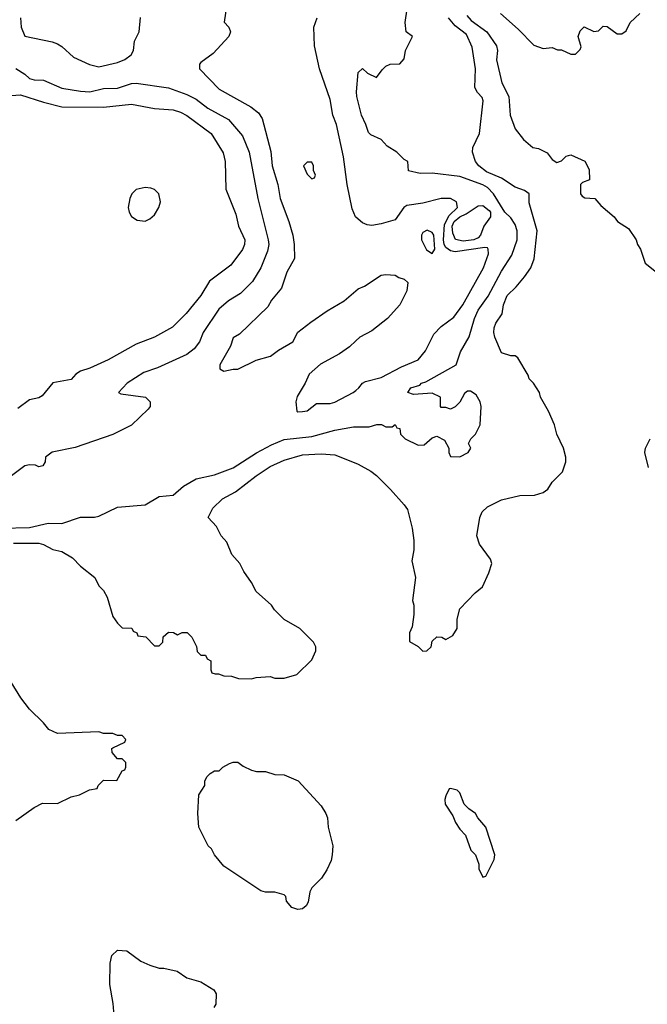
# Model space of a CAD drawing. Header units: inches. Extents: x 1793402 to 1900366, y 320852 to 470679.
# Tile 524 of 604: x 1868547 to 1871261, y 411604 to 415863. Entities that reach past the tile are written whole.
import ezdxf

# ---------------------------------------------------------------- set-up
doc = ezdxf.new("R2010")
doc.units = ezdxf.units.IN
doc.header["$MEASUREMENT"] = 0
doc.layers.add('B8461', color=7, linetype='Continuous')
doc.layers.add('B8471', color=7, linetype='Continuous')

msp = doc.modelspace()

# ---------------------------------------------------------------- linework, layer by layer
at = {"layer": 'B8461', "color": 4}
for points, elevation in [([(1869442, 415930), (1869431.6, 415851.6), (1869451.3, 415830), (1869458, 415810), (1869451.3, 415790), (1869383.6, 415716.4), (1869330, 415678), (1869324.7, 415670), (1869324.7, 415650), (1869410, 415562.8), (1869545.8, 415485.8), (1869579.3, 415459.3), (1869595.9, 415435.9), (1869632.5, 415292.5), (1869639.3, 415230), (1869663, 415150), (1869673, 415090), (1869710.6, 414990), (1869727.7, 414930), (1869734, 414890), (1869734.8, 414830), (1869702.8, 414770), (1869679.1, 414700.9), (1869636, 414650), (1869619.8, 414620.2), (1869496.9, 414503.1), (1869470, 414486), (1869458, 414450), (1869412, 414370), (1869412.7, 414352.7), (1869430, 414342), (1869470, 414351.3), (1869490, 414351.3), (1869569.4, 414390.6), (1869632.1, 414407.9), (1869666.3, 414433.7), (1869728.7, 414470), (1869749.3, 414510.7), (1869806, 414554), (1869876.5, 414603.5), (1869950, 414646), (1870000, 414689.3)], 272), ([(1868550.3, 415870.3), (1868553.4, 415830), (1868570, 415790.7), (1868687.5, 415767.5), (1868710, 415758.8), (1868730, 415746), (1868779.9, 415699.9), (1868848.3, 415668.3), (1868890, 415659.1), (1868970, 415678), (1869002, 415690), (1869029, 415710), (1869039, 415730), (1869044, 415770), (1869064, 415810), (1869070, 415872)], 272), ([(1870000, 415009.2), (1869999, 415010), (1869984.5, 415044.5), (1869963.7, 415150), (1869947, 415270), (1869917, 415410), (1869900.9, 415450), (1869890, 415518), (1869842.7, 415650), (1869821.2, 415750), (1869819, 415830), (1869834, 415870)], 272), ([(1868530, 415651.3), (1868570, 415626.4), (1868590, 415608), (1868610, 415602), (1868650, 415600.7), (1868730, 415566), (1868810, 415553), (1868850, 415550.4), (1868910, 415565.5), (1868970, 415566.4), (1869030, 415586.4), (1869050, 415588.4), (1869190, 415568), (1869270, 415538.4), (1869310, 415518.4), (1869360.6, 415480.6), (1869450.3, 415430.3), (1869510, 415361), (1869539.3, 415290), (1869577.1, 415090), (1869621.6, 414910), (1869624.4, 414890), (1869618.3, 414861.7), (1869590, 414788.7), (1869554, 414730), (1869502, 414678), (1869450, 414646), (1869408, 414610), (1869340.7, 414510), (1869324, 414470), (1869300.9, 414439.1), (1869270, 414415.1), (1869142.8, 414357.2), (1869083.9, 414336.1), (1869011.3, 414290), (1868974, 414250), (1868984.7, 414244.7), (1869090.6, 414230.6), (1869111.3, 414210), (1869111.3, 414190), (1869102, 414178), (1869030, 414109.2), (1868950, 414069.2), (1868787.1, 414012.9), (1868688.1, 413991.9), (1868658.8, 413970), (1868657.3, 413950), (1868646.8, 413933.2), (1868630, 413929.4), (1868615.9, 413935.9), (1868590, 413938), (1868570, 413932.7), (1868511.3, 413890)], 268), ([(1868490, 415534), (1868550, 415538), (1868650, 415506), (1868730, 415486.4), (1868910, 415484.9), (1869030, 415497.1), (1869130, 415479.1), (1869210, 415473), (1869242.8, 415462.8), (1869270, 415447.7), (1869374.8, 415370), (1869427.1, 415287.1), (1869434.8, 415250), (1869438, 415130), (1869481.1, 415021.1), (1869493.4, 414970), (1869520.7, 414910), (1869518.8, 414890), (1869510, 414868.7), (1869459.3, 414800.7), (1869367.9, 414732.1), (1869330.5, 414669.5), (1869267.5, 414592.5), (1869207.5, 414532.5), (1869130, 414489.2), (1869050, 414459.3), (1868930, 414392), (1868850, 414355.1), (1868810, 414342.7), (1868790.5, 414329.5), (1868770, 414306), (1868690, 414292.3), (1868644.7, 414235.3), (1868630, 414226.6), (1868590, 414218), (1868538.5, 414181.5)], 264), ([(1870000, 414473.1), (1869972.7, 414447.3), (1869930, 414417.2), (1869847.5, 414372.5), (1869798, 414330), (1869782, 414290), (1869747.1, 414232.9), (1869741, 414210), (1869744.7, 414170), (1869750, 414166), (1869770, 414167.3), (1869790, 414171), (1869830, 414202.8), (1869890, 414202), (1869910, 414208.5), (1869989, 414250), (1870000, 414259.1)], 272), ([(1868470, 413663), (1868590, 413666.4), (1868670, 413685.5), (1868730, 413684), (1868810, 413710.6), (1868870, 413711), (1868890, 413716), (1868970, 413754), (1869090, 413764), (1869150, 413801), (1869210, 413806), (1869254.8, 413845.2), (1869310, 413876.3), (1869390, 413894), (1869470, 413924.9), (1869571.1, 413988.9), (1869636.2, 414023.8), (1869690, 414046.4), (1869810, 414059.5), (1869910, 414087.7), (1869990, 414101), (1870000, 414101.1)], 268), ([(1868521, 413599), (1868630, 413598.4), (1868650, 413593), (1868690, 413570.6), (1868730, 413562.8), (1868775.2, 413535.2), (1868810, 413498.8), (1868872, 413450), (1868890, 413414), (1868910, 413394), (1868925.4, 413365.4), (1868950, 413282), (1868970, 413252), (1868990, 413232), (1869031.6, 413231.6), (1869038, 413218), (1869054, 413210), (1869058, 413198), (1869092.7, 413192.7), (1869130, 413154), (1869150, 413154), (1869158, 413162), (1869166, 413170), (1869167.3, 413192.7), (1869190, 413214), (1869211.6, 413211.6), (1869230, 413202), (1869250, 413212), (1869271.6, 413211.6), (1869291.6, 413191.6), (1869311.6, 413151.6), (1869314, 413130), (1869330, 413114), (1869350, 413114), (1869358, 413098), (1869374, 413090), (1869374, 413050), (1869378, 413038), (1869392.7, 413032.7), (1869407.3, 413032.7), (1869430, 413024.7), (1869463.6, 413023.6), (1869492.7, 413012.7), (1869550, 413012), (1869570, 413018), (1869630, 413022), (1869650, 413014), (1869690, 413014), (1869746, 413030), (1869810, 413094), (1869827.3, 413132.7), (1869828, 413150), (1869818, 413170), (1869758, 413230), (1869690, 413268), (1869648.7, 413310), (1869635.3, 413330), (1869569.3, 413389.3), (1869550, 413428), (1869515.5, 413475.5), (1869499, 413510), (1869464, 413550), (1869443.1, 413603.1), (1869418, 413630), (1869398, 413670), (1869362, 413710), (1869382, 413750), (1869424, 413790), (1869480.1, 413819.9), (1869569, 413890), (1869630, 413930.6), (1869690, 413957.3), (1869770, 413980.5), (1869850, 413985.5), (1869910, 413980.5), (1870000, 413944.6)], 264), ([(1868530, 412399.1), (1868610, 412454.8), (1868646.3, 412473.7), (1868710, 412472), (1868770, 412502), (1868806, 412510), (1868848.4, 412531.6), (1868882, 412538), (1868886, 412550), (1868910, 412574), (1868967.3, 412572.7), (1868990, 412614), (1869002, 412618), (1869006, 412630), (1869006, 412650), (1868990, 412666), (1868970, 412666), (1868947.3, 412692.7), (1868946, 412710), (1868950, 412714), (1869002, 412738), (1869006, 412750), (1868990, 412766), (1868970, 412766), (1868950, 412775.3), (1868910, 412775.3), (1868890, 412782), (1868710, 412775.3), (1868672.9, 412792.9), (1868650, 412822), (1868590, 412881.2), (1868552, 412930), (1868510, 412998)], 264), ([(1868955.3, 411555.3), (1868951.9, 411608.1), (1868936.2, 411690), (1868938, 411782), (1868945.2, 411814.8), (1868970, 411838), (1869010, 411834.8), (1869070.5, 411790.5), (1869110, 411774), (1869150, 411760.7), (1869170, 411760.7), (1869227.9, 411747.9), (1869270, 411718.8), (1869330, 411701), (1869386.7, 411666.7), (1869397.1, 411650), (1869394.9, 411605.1), (1869386, 411590)], 256)]:
    msp.add_lwpolyline(points, dxfattribs=dict(at, elevation=elevation))
for points, elevation in [([(1869810, 415246), (1869790, 415246), (1869774, 415230), (1869790, 415194), (1869810, 415174), (1869822, 415178), (1869826, 415190), (1869818, 415210), (1869818, 415230)], 276), ([(1869090, 415137.2), (1869050, 415128.7), (1869031.3, 415110), (1869022.8, 415090), (1869016, 415050), (1869021, 415030), (1869030.9, 415010.9), (1869055.3, 414995.3), (1869088.9, 414991.1), (1869110, 415001), (1869130, 415018), (1869148.7, 415050), (1869155.3, 415075.3), (1869148.7, 415110), (1869130, 415128.7), (1869113.6, 415133.6)], 264), ([(1869750, 412014), (1869723.1, 412023.1), (1869701.2, 412050), (1869698, 412070), (1869690, 412078), (1869650, 412088.7), (1869610, 412088.7), (1869590, 412095.3), (1869430, 412202), (1869389, 412250), (1869376, 412276), (1869362, 412290), (1869322, 412370), (1869318, 412430), (1869322, 412510), (1869348, 412550), (1869348, 412570), (1869358, 412590), (1869370, 412602), (1869390, 412614), (1869410, 412614), (1869426, 412630), (1869454.6, 412645.4), (1869470, 412651), (1869490, 412651), (1869513.7, 412633.7), (1869550, 412616), (1869571.1, 412611.1), (1869610, 412611), (1869650, 412598), (1869690, 412596), (1869751.3, 412570), (1869850, 412462), (1869871.3, 412430), (1869878, 412410), (1869881, 412370), (1869901, 412290), (1869898.8, 412250), (1869893.7, 412226.3), (1869874.4, 412185.6), (1869852, 412150), (1869810, 412108), (1869801, 412090), (1869794, 412046), (1869786, 412030), (1869770, 412016.9)], 256)]:
    msp.add_lwpolyline(points, close=True, dxfattribs=dict(at, elevation=elevation))
at = {"layer": 'B8471', "color": 4}
for points, elevation in [([(1870000, 414101.1), (1870058, 414102), (1870091.6, 414111.6), (1870111.6, 414111.6), (1870130, 414102), (1870158, 414102), (1870170, 414112), (1870178, 414098), (1870190, 414094), (1870194, 414070), (1870214, 414050), (1870270, 414022), (1870296.4, 414023.6), (1870330, 414054), (1870350, 414062), (1870383.6, 414043.6), (1870402, 414010), (1870402, 413990), (1870410, 413974), (1870450, 413972), (1870486, 413990), (1870498, 414010), (1870488, 414030), (1870498, 414050), (1870518, 414070), (1870538, 414110), (1870542, 414190), (1870538, 414210), (1870520.4, 414240.4), (1870496.4, 414256.4), (1870483.6, 414256.4), (1870470, 414246), (1870450, 414208), (1870430, 414188), (1870410, 414178), (1870390, 414186), (1870370, 414186), (1870366, 414190), (1870366, 414230), (1870330, 414248), (1870250, 414242), (1870226, 414250), (1870238, 414270), (1870277.5, 414282.5), (1870284, 414290), (1870303.3, 414296.7), (1870434, 414370), (1870453.6, 414426.4), (1870490, 414491.3), (1870514, 414570), (1870530, 414606.8), (1870572.5, 414667.5), (1870630, 414774.8), (1870675.6, 414844.4), (1870698.4, 414910), (1870697.6, 414950), (1870690, 414977.2), (1870670, 415006), (1870645.2, 415030), (1870596.2, 415110), (1870570, 415136.9), (1870550, 415148.2), (1870450, 415184.2), (1870330, 415199.3), (1870278, 415198), (1870228.4, 415208.4), (1870226, 415250), (1870210, 415258), (1870178, 415290), (1870136, 415316), (1870110, 415344), (1870064.7, 415364.7), (1870054.6, 415374.6), (1870044, 415410), (1870025.2, 415450), (1870005.2, 415530), (1870002.7, 415550), (1870010, 415634), (1870030, 415652), (1870051.1, 415631.1), (1870090, 415612), (1870113.6, 415646.4), (1870130, 415662), (1870149.1, 415670.9), (1870190, 415672), (1870210, 415694), (1870215.3, 415730), (1870246, 415790), (1870218, 415810), (1870214, 415850), (1870222.7, 415910)], 268), ([(1870000, 413944.6), (1870010, 413940.7), (1870064.7, 413910), (1870090.5, 413890.5), (1870150.5, 413830.5), (1870210, 413764.7), (1870223.5, 413743.5), (1870243.4, 413663.4), (1870250.6, 413610), (1870250.6, 413570), (1870242.4, 413522.4), (1870258, 413450), (1870246, 413350), (1870251, 413330), (1870251.3, 413290), (1870243.6, 413236.4), (1870232, 413210), (1870232.7, 413172.7), (1870270, 413152), (1870290, 413132), (1870307.3, 413132.7), (1870326, 413150), (1870330, 413174), (1870350, 413194), (1870371.6, 413191.6), (1870390, 413182), (1870420.4, 413199.6), (1870438, 413230), (1870438, 413270), (1870450, 413314), (1870516.4, 413383.6), (1870548, 413410), (1870575.3, 413470), (1870588.7, 413510), (1870582, 413530), (1870534.6, 413594.6), (1870524, 413630), (1870537.2, 413710), (1870546.3, 413733.7), (1870570, 413756), (1870630, 413786), (1870710, 413804.7), (1870773.6, 413806.4), (1870810, 413818), (1870830, 413832), (1870850, 413862), (1870893.6, 413906.4), (1870908.7, 413950), (1870908.7, 413970), (1870899, 414010), (1870869, 414070), (1870859, 414110), (1870833.2, 414170), (1870799, 414230), (1870794, 414250), (1870768.7, 414290), (1870749.5, 414309.5), (1870745.2, 414325.2), (1870700.4, 414400.4), (1870688.7, 414408.7), (1870671.3, 414408.7), (1870630, 414422), (1870601.2, 414490), (1870597.2, 414510), (1870598, 414530), (1870606, 414550), (1870632.7, 414590), (1870639.5, 414630), (1870654.5, 414670), (1870693.1, 414706.9), (1870729.3, 414750), (1870757.2, 414790), (1870772, 414828), (1870785.1, 414950), (1870749.3, 415070), (1870749.3, 415110), (1870730, 415124.5), (1870690, 415138.7), (1870630, 415177.4), (1870565.2, 415205.2), (1870531.8, 415230), (1870517.6, 415250), (1870504.5, 415290), (1870507, 415310), (1870535.1, 415370), (1870551.6, 415511.6), (1870546.6, 415526.6), (1870527.2, 415547.2), (1870515.1, 415570), (1870518.4, 415650), (1870503.3, 415743.3), (1870479.1, 415799.1), (1870430, 415836), (1870400.9, 415870)], 264), ([(1870480.6, 415880.6), (1870499, 415859), (1870567.3, 415810), (1870608, 415750), (1870612.4, 415730), (1870608.6, 415688.6), (1870632.2, 415590), (1870661.3, 415530), (1870667.3, 415450), (1870690, 415391.3), (1870724.7, 415344.7), (1870766, 415310), (1870790, 415304.9), (1870827.5, 415287.5), (1870850, 415258), (1870870, 415244.7), (1870890, 415252), (1870910, 415272), (1870930, 415278), (1870990.8, 415250.8), (1871010, 415214), (1871011.3, 415170), (1870981, 415159), (1870972, 415150), (1870972, 415110), (1870979.6, 415099.6), (1870990, 415092), (1871034, 415090), (1871059.6, 415059.6), (1871118, 415010), (1871132, 414990), (1871179.1, 414959.1), (1871212, 414910), (1871218, 414890), (1871230.8, 414870.8), (1871251.3, 414810), (1871350, 414731.3)], 264), ([(1870626, 415890), (1870702, 415822), (1870770, 415752), (1870810, 415738), (1870850, 415742), (1870872.7, 415732.7), (1870890, 415732), (1870930, 415714), (1870950, 415714), (1870970, 415734), (1870974.6, 415745.4), (1870962, 415790), (1870970, 415814), (1870988.4, 415831.6), (1871030, 415812), (1871050, 415814), (1871070, 415834), (1871087.3, 415832.7), (1871130, 415802), (1871150, 415802), (1871170, 415814), (1871186, 415850), (1871228, 415890)], 268), ([(1870000, 414259.1), (1870013.2, 414270), (1870029.3, 414290.7), (1870042, 414298), (1870110, 414314.8), (1870198.6, 414361.4), (1870270, 414391.3), (1870301.2, 414430), (1870338, 414502), (1870370, 414536), (1870423.9, 414576.1), (1870463.6, 414630), (1870551.8, 414790), (1870574.5, 414850), (1870573.2, 414870), (1870570, 414875.3), (1870557.6, 414877.6), (1870430, 414859.3), (1870410, 414862.4), (1870390, 414877.7), (1870382.3, 414890), (1870379.4, 414910), (1870383.3, 414976.7), (1870403.6, 415016.4), (1870439.5, 415050), (1870435.5, 415075.5), (1870409.5, 415089.5), (1870370, 415089.4), (1870290, 415069.2), (1870221.4, 415058.6), (1870207.7, 415050), (1870170, 414997.2), (1870110, 414979.3), (1870070, 414973.2), (1870050, 414976), (1870030, 414984), (1870000, 415009.2)], 272), ([(1870000, 414689.3), (1870010, 414698), (1870038, 414710), (1870110, 414758), (1870130, 414761), (1870170, 414758), (1870187.1, 414747.1), (1870210, 414741), (1870225.4, 414725.4), (1870221, 414690), (1870190.8, 414630), (1870138, 414570), (1870070, 414517.2), (1870018, 414490), (1870000, 414473.1)], 272), ([(1871265.4, 413925.4), (1871249.6, 413990), (1871253.2, 414010), (1871273.2, 414050)], 256)]:
    msp.add_lwpolyline(points, dxfattribs=dict(at, elevation=elevation))
for points, elevation in [([(1870465.1, 414905.1), (1870431.7, 414911.7), (1870419.7, 414939.7), (1870417.2, 414970), (1870425, 414990), (1870449.9, 415010.1), (1870477.4, 415022.6), (1870530, 415057.4), (1870550, 415058.7), (1870577.6, 415037.6), (1870582, 415030), (1870582, 415010), (1870554.4, 414970), (1870539.5, 414930), (1870530, 414919.7), (1870510, 414909.8)], 268), ([(1870308.3, 414951.7), (1870290, 414942), (1870284, 414930), (1870284, 414910), (1870306.6, 414866.6), (1870330, 414851), (1870342.7, 414870), (1870337.6, 414930), (1870330, 414942.7)], 276), ([(1870410, 412538), (1870404.7, 412535.3), (1870390, 412506), (1870384.7, 412490), (1870386.8, 412470), (1870419.8, 412419.8), (1870431.3, 412390), (1870450, 412362), (1870475.3, 412335.3), (1870498, 412270), (1870518, 412250), (1870532, 412210), (1870532, 412190), (1870550, 412154), (1870562, 412158), (1870598, 412230), (1870602, 412250), (1870562, 412370), (1870528, 412410), (1870518, 412430), (1870488.9, 412448.9), (1870469, 412469), (1870450, 412518), (1870438, 412530)], 264)]:
    msp.add_lwpolyline(points, close=True, dxfattribs=dict(at, elevation=elevation))

doc.saveas('drawing.dxf')
